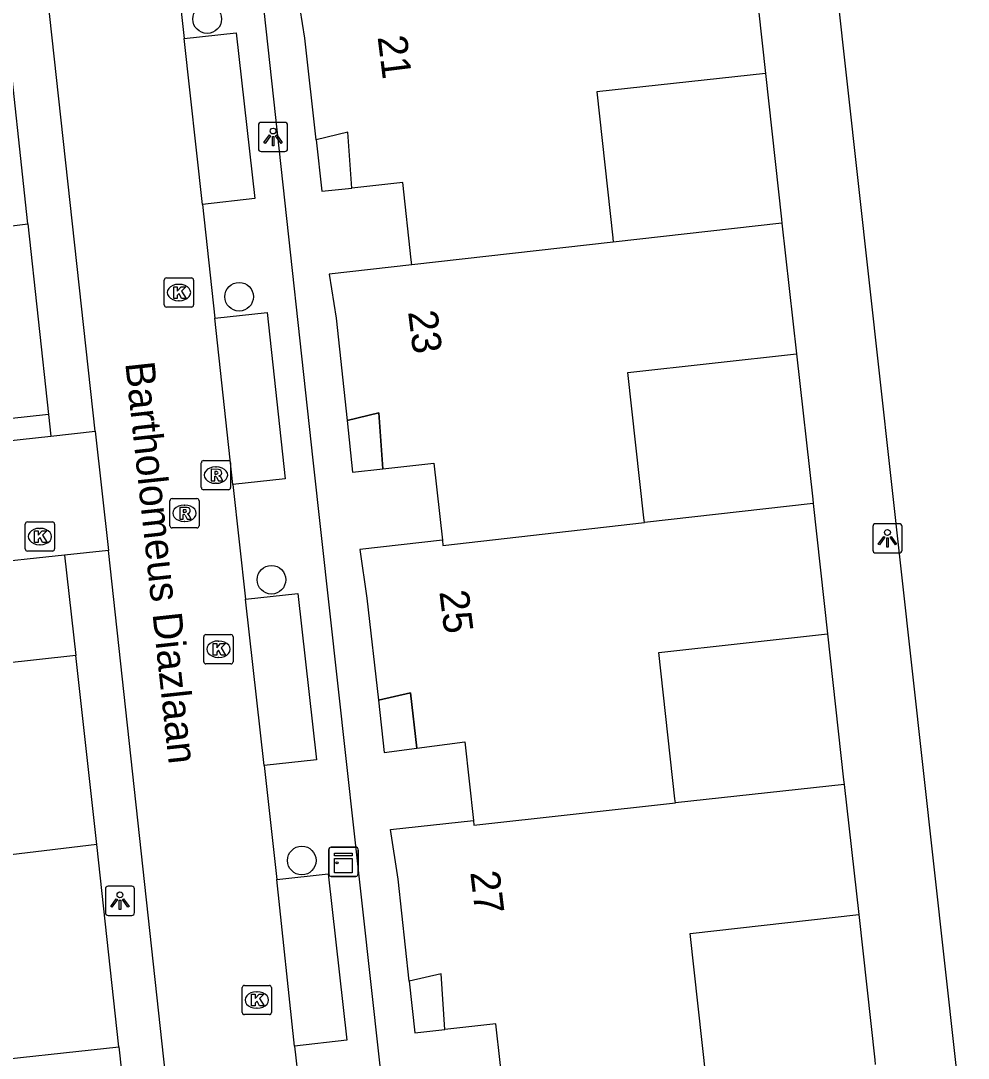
# Model space of a CAD drawing. Extents: x 161253 to 161848, y 384872 to 385383.
# Drawn here: x 161394.3 to 161426.67, y 385092.79 to 385128.26 of the extents above; entities that cross this region are included whole.
import ezdxf

# ---------------------------------------------------------------- set-up
doc = ezdxf.new("R2010")
doc.units = 0
for name, color, linetype in [('IMGEO_Boom', 7, 'Continuous'), ('IMGEO_Kast', 7, 'Continuous'), ('IMGEO_Kolk', 7, 'Continuous'), ('IMGEO_Lichtpunt', 7, 'Continuous'), ('IMGEO_Muur', 7, 'Continuous'), ('IMGEO_Openbare_ruimte_label', 7, 'Continuous'), ('IMGEO_Pand', 7, 'Continuous'), ('IMGEO_Pand_nummerreeks', 7, 'Continuous'), ('IMGEO_Pand_overbouw', 7, 'Continuous'), ('IMGEO_Rijbaan_lokaal_open', 7, 'Continuous'), ('IMGEO_Rioolput', 7, 'Continuous'), ('IMGEO_Voetpad_open', 7, 'Continuous')]:
    doc.layers.add(name, color=color, linetype=linetype)

msp = doc.modelspace()

# ---------------------------------------------------------------- linework, layer by layer
at = {"layer": 'IMGEO_Boom'}
for centre in [(161400.667, 385128.316), (161401.759, 385118.823), (161402.864, 385109.147), (161403.9, 385099.548)]:
    msp.add_circle(centre, 0.489, dxfattribs=at)
at = {"layer": 'IMGEO_Kast'}
for p, q in [((161404.825, 385099.08), (161404.825, 385099.921)), ((161404.825, 385099.921), (161404.825, 385099.08)), ((161404.9, 385100.005), (161405.741, 385100.005)), ((161405.741, 385100.005), (161404.9, 385100.005)), ((161405.825, 385099.93), (161405.825, 385099.089)), ((161405.825, 385099.089), (161405.825, 385099.93)), ((161405.75, 385099.005), (161404.909, 385099.005)), ((161404.909, 385099.005), (161405.75, 385099.005))]:
    msp.add_line(p, q, dxfattribs=at)
for points in [[(161405.02, 385099.795), (161405.62, 385099.795), (161405.62, 385099.71), (161405.02, 385099.71), (161405.02, 385099.795)], [(161405.02, 385099.62), (161405.62, 385099.62), (161405.62, 385099.131), (161405.02, 385099.131), (161405.02, 385099.62)]]:
    msp.add_lwpolyline(points, dxfattribs=at)
msp.add_circle((161405.104, 385099.469), 0.0377, dxfattribs=at)
for centre, start, end in [((161404.903, 385099.927), 92.4484, 184.2845), ((161404.903, 385099.927), 92.4484, 184.2845), ((161405.747, 385099.927), 2.4484, 94.2845), ((161405.747, 385099.927), 2.4484, 94.2845), ((161404.903, 385099.083), 182.4484, 274.2845), ((161404.903, 385099.083), 182.4484, 274.2845), ((161405.747, 385099.083), 272.4484, 4.2845), ((161405.747, 385099.083), 272.4484, 4.2845)]:
    msp.add_arc(centre, 0.0779, start, end, dxfattribs=at)
at = {"layer": 'IMGEO_Kolk'}
for p, q in [((161399.201, 385118.542), (161399.201, 385119.394)), ((161399.276, 385119.468), (161400.128, 385119.468)), ((161400.202, 385119.394), (161400.202, 385118.542)), ((161399.689, 385119.248), (161399.714, 385119.248)), ((161399.712, 385118.688), (161399.687, 385118.688)), ((161400.128, 385118.468), (161399.276, 385118.468)), ((161394.45, 385110.199), (161394.45, 385111.051)), ((161394.525, 385111.125), (161395.377, 385111.125)), ((161394.938, 385110.905), (161394.963, 385110.905)), ((161395.451, 385111.051), (161395.451, 385110.199)), ((161394.961, 385110.345), (161394.936, 385110.345)), ((161395.377, 385110.125), (161394.525, 385110.125)), ((161400.551, 385106.346), (161400.551, 385107.198)), ((161400.626, 385107.272), (161401.478, 385107.272)), ((161401.039, 385107.052), (161401.064, 385107.052)), ((161401.552, 385107.198), (161401.552, 385106.346)), ((161401.478, 385106.272), (161400.626, 385106.272)), ((161401.062, 385106.492), (161401.037, 385106.492)), ((161401.939, 385095.278), (161402.791, 385095.278)), ((161401.864, 385094.352), (161401.864, 385095.204)), ((161402.352, 385095.058), (161402.377, 385095.058)), ((161402.865, 385095.204), (161402.865, 385094.352)), ((161402.791, 385094.278), (161401.939, 385094.278)), ((161402.375, 385094.498), (161402.35, 385094.498))]:
    msp.add_line(p, q, dxfattribs=at)
for points in [[(161399.201, 385118.542), (161399.201, 385119.394)], [(161399.276, 385119.468), (161400.128, 385119.468)], [(161400.202, 385119.394), (161400.202, 385118.542)], [(161399.522, 385119.168), (161399.645, 385119.168), (161399.645, 385119.017), (161399.775, 385119.168), (161399.939, 385119.168), (161399.793, 385119.017), (161399.946, 385118.768), (161399.794, 385118.768), (161399.709, 385118.932), (161399.645, 385118.865), (161399.645, 385118.768), (161399.522, 385118.768), (161399.522, 385119.168)], [(161400.128, 385118.468), (161399.276, 385118.468)], [(161394.45, 385110.199), (161394.45, 385111.051)], [(161394.525, 385111.125), (161395.377, 385111.125)], [(161395.451, 385111.051), (161395.451, 385110.199)], [(161394.771, 385110.825), (161394.894, 385110.825), (161394.894, 385110.674), (161395.024, 385110.825), (161395.188, 385110.825), (161395.042, 385110.674), (161395.195, 385110.425), (161395.043, 385110.425), (161394.958, 385110.589), (161394.894, 385110.522), (161394.894, 385110.425), (161394.771, 385110.425), (161394.771, 385110.825)], [(161395.377, 385110.125), (161394.525, 385110.125)], [(161400.551, 385106.346), (161400.551, 385107.198)], [(161400.626, 385107.272), (161401.478, 385107.272)], [(161400.872, 385106.972), (161400.995, 385106.972), (161400.995, 385106.821), (161401.125, 385106.972), (161401.289, 385106.972), (161401.143, 385106.821), (161401.296, 385106.572), (161401.144, 385106.572), (161401.059, 385106.736), (161400.995, 385106.669), (161400.995, 385106.572), (161400.872, 385106.572), (161400.872, 385106.972)], [(161401.552, 385107.198), (161401.552, 385106.346)], [(161401.478, 385106.272), (161400.626, 385106.272)], [(161401.939, 385095.278), (161402.791, 385095.278)], [(161401.864, 385094.352), (161401.864, 385095.204)], [(161402.185, 385094.978), (161402.308, 385094.978), (161402.308, 385094.827), (161402.438, 385094.978), (161402.602, 385094.978), (161402.456, 385094.827), (161402.609, 385094.578), (161402.457, 385094.578), (161402.372, 385094.742), (161402.308, 385094.675), (161402.308, 385094.578), (161402.185, 385094.578), (161402.185, 385094.978)], [(161402.865, 385095.204), (161402.865, 385094.352)], [(161402.791, 385094.278), (161401.939, 385094.278)]]:
    msp.add_lwpolyline(points, dxfattribs=at)
for centre, start, end in [((161399.278, 385119.392), 91.552, 178.448), ((161399.278, 385119.392), 91.552, 178.448), ((161400.126, 385119.392), 1.552, 88.448), ((161400.126, 385119.392), 1.552, 88.448), ((161399.278, 385118.544), 181.552, 268.448), ((161399.278, 385118.544), 181.552, 268.448), ((161400.126, 385118.544), 271.552, 358.448), ((161400.126, 385118.544), 271.552, 358.448), ((161394.527, 385111.049), 91.552, 178.448), ((161394.527, 385111.049), 91.552, 178.448), ((161395.375, 385111.049), 1.552, 88.448), ((161395.375, 385111.049), 1.552, 88.448), ((161394.527, 385110.201), 181.552, 268.448), ((161394.527, 385110.201), 181.552, 268.448), ((161395.375, 385110.201), 271.552, 358.448), ((161395.375, 385110.201), 271.552, 358.448), ((161400.628, 385107.196), 91.552, 178.448), ((161400.628, 385107.196), 91.552, 178.448), ((161401.476, 385107.196), 1.552, 88.448), ((161401.476, 385107.196), 1.552, 88.448), ((161400.628, 385106.348), 181.552, 268.448), ((161400.628, 385106.348), 181.552, 268.448), ((161401.476, 385106.348), 271.552, 358.448), ((161401.476, 385106.348), 271.552, 358.448), ((161401.941, 385095.202), 91.552, 178.448), ((161401.941, 385095.202), 91.552, 178.448), ((161402.789, 385095.202), 1.552, 88.448), ((161402.789, 385095.202), 1.552, 88.448), ((161401.941, 385094.354), 181.552, 268.448), ((161401.941, 385094.354), 181.552, 268.448), ((161402.789, 385094.354), 271.552, 358.448), ((161402.789, 385094.354), 271.552, 358.448)]:
    msp.add_arc(centre, 0.0765, start, end, dxfattribs=at)
for centre, major_axis, ratio, start_param, end_param in [((161399.688, 385118.968), (-0.387, 0.002), 0.722429, 4.712389, 7.853982), ((161399.713, 385118.968), (-0.39, 0.002), 0.717154, 1.570796, 4.712389), ((161394.937, 385110.625), (-0.387, 0.002), 0.722429, 4.712389, 7.853982), ((161394.962, 385110.625), (-0.39, 0.002), 0.717154, 1.570796, 4.712389), ((161401.038, 385106.772), (-0.387, 0.002), 0.722429, 4.712389, 7.853982), ((161401.063, 385106.772), (-0.39, 0.002), 0.717154, 1.570796, 4.712389), ((161402.351, 385094.778), (-0.387, 0.002), 0.722429, 4.712389, 7.853982), ((161402.376, 385094.778), (-0.39, 0.002), 0.717154, 1.570796, 4.712389)]:
    msp.add_ellipse(centre, major_axis=major_axis, ratio=ratio, start_param=start_param, end_param=end_param, dxfattribs=at)
at = {"layer": 'IMGEO_Lichtpunt'}
for p, q in [((161402.418, 385124.691), (161402.418, 385123.884)), ((161402.418, 385124.691), (161402.418, 385123.884)), ((161403.32, 385124.786), (161402.512, 385124.786)), ((161403.32, 385124.786), (161402.512, 385124.786)), ((161403.414, 385123.884), (161403.414, 385124.691)), ((161403.414, 385123.884), (161403.414, 385124.691)), ((161402.512, 385123.79), (161403.32, 385123.79)), ((161402.512, 385123.79), (161403.32, 385123.79)), ((161423.415, 385110.967), (161423.415, 385110.16)), ((161423.415, 385110.967), (161423.415, 385110.16)), ((161424.317, 385111.062), (161423.509, 385111.062)), ((161424.317, 385111.062), (161423.509, 385111.062)), ((161424.411, 385110.16), (161424.411, 385110.967)), ((161424.411, 385110.16), (161424.411, 385110.967)), ((161423.509, 385110.066), (161424.317, 385110.066)), ((161423.509, 385110.066), (161424.317, 385110.066)), ((161397.188, 385098.574), (161397.188, 385097.767)), ((161397.188, 385098.574), (161397.188, 385097.767)), ((161398.09, 385098.669), (161397.282, 385098.669)), ((161398.09, 385098.669), (161397.282, 385098.669)), ((161398.184, 385097.767), (161398.184, 385098.574)), ((161398.184, 385097.767), (161398.184, 385098.574)), ((161397.282, 385097.673), (161398.09, 385097.673)), ((161397.282, 385097.673), (161398.09, 385097.673))]:
    msp.add_line(p, q, dxfattribs=at)
for points in [[(161402.792, 385124.355), (161402.831, 385124.327), (161402.643, 385124.065), (161402.605, 385124.092), (161402.792, 385124.355)], [(161403.004, 385124.327), (161403.042, 385124.354), (161403.229, 385124.092), (161403.19, 385124.064), (161403.004, 385124.327)], [(161402.894, 385124.307), (161402.941, 385124.307), (161402.941, 385123.985), (161402.894, 385123.985), (161402.894, 385124.307)], [(161423.789, 385110.631), (161423.828, 385110.603), (161423.64, 385110.341), (161423.602, 385110.368), (161423.789, 385110.631)], [(161423.891, 385110.583), (161423.938, 385110.583), (161423.938, 385110.261), (161423.891, 385110.261), (161423.891, 385110.583)], [(161424.001, 385110.603), (161424.039, 385110.63), (161424.226, 385110.368), (161424.187, 385110.34), (161424.001, 385110.603)], [(161397.562, 385098.238), (161397.601, 385098.21), (161397.413, 385097.948), (161397.375, 385097.975), (161397.562, 385098.238)], [(161397.664, 385098.19), (161397.711, 385098.19), (161397.711, 385097.868), (161397.664, 385097.868), (161397.664, 385098.19)], [(161397.774, 385098.21), (161397.812, 385098.237), (161397.999, 385097.975), (161397.96, 385097.947), (161397.774, 385098.21)]]:
    msp.add_lwpolyline(points, dxfattribs=at)
for centre in [(161402.917, 385124.489), (161423.914, 385110.765), (161397.687, 385098.372)]:
    msp.add_circle(centre, 0.0994, dxfattribs=at)
for centre, start, end in [((161402.512, 385124.691), 90, 180), ((161402.512, 385124.691), 90, 180), ((161403.32, 385124.691), 0, 90), ((161403.32, 385124.691), 0, 90), ((161402.512, 385123.884), 180, 270), ((161402.512, 385123.884), 180, 270), ((161403.32, 385123.884), 270, 0), ((161403.32, 385123.884), 270, 360), ((161423.509, 385110.967), 90, 180), ((161423.509, 385110.967), 90, 180), ((161424.317, 385110.967), 0, 90), ((161424.317, 385110.967), 0, 90), ((161423.509, 385110.16), 180, 270), ((161423.509, 385110.16), 180, 270), ((161424.317, 385110.16), 270, 0), ((161424.317, 385110.16), 270, 360), ((161397.282, 385098.574), 90, 180), ((161397.282, 385098.574), 90, 180), ((161398.09, 385098.574), 0, 90), ((161398.09, 385098.574), 0, 90), ((161397.282, 385097.767), 180, 270), ((161397.282, 385097.767), 180, 270), ((161398.09, 385097.767), 270, 0), ((161398.09, 385097.767), 270, 360)]:
    msp.add_arc(centre, 0.0946, start, end, dxfattribs=at)
at = {"layer": 'IMGEO_Muur'}
for points in [[(161419.742, 385126.455), (161420.294, 385121.479)], [(161420.805, 385116.873), (161421.359, 385111.903)], [(161421.868, 385107.299), (161422.416, 385102.31)], [(161422.935, 385097.699), (161423.48, 385092.73)]]:
    msp.add_lwpolyline(points, dxfattribs=at)
at = {"layer": 'IMGEO_Pand'}
for points in [[(161419.253, 385130.924), (161419.742, 385126.455)], [(161407.658, 385119.915), (161407.639, 385120.085), (161407.351, 385122.726), (161405.614, 385122.54), (161405.476, 385124.448), (161404.388, 385124.194), (161404.007, 385127.67), (161403.765, 385129.179), (161406.599, 385129.498)], [(161394.539, 385121.312), (161393.793, 385128.224)], [(161419.742, 385126.455), (161413.977, 385125.824), (161414.529, 385120.839), (161414.546, 385120.689)], [(161384.809, 385120.215), (161385.166, 385117.386), (161386.679, 385117.627), (161390.161, 385117.991), (161389.894, 385119.087), (161391.5, 385119.185), (161391.817, 385119.216), (161391.621, 385120.955), (161394.539, 385121.312)], [(161420.31, 385121.337), (161414.546, 385120.689)], [(161420.31, 385121.337), (161420.805, 385116.873)], [(161414.546, 385120.689), (161407.658, 385119.915)], [(161407.658, 385119.915), (161404.831, 385119.597), (161405.076, 385118.086), (161405.446, 385114.591), (161406.536, 385114.86), (161406.667, 385112.944), (161408.407, 385113.135), (161408.71, 385110.499)], [(161415.612, 385111.1), (161415.594, 385111.266), (161415.041, 385116.233), (161420.805, 385116.873)], [(161421.376, 385111.751), (161415.612, 385111.1)], [(161421.376, 385111.751), (161421.868, 385107.299)], [(161408.71, 385110.499), (161408.722, 385110.322), (161415.612, 385111.1)], [(161408.71, 385110.499), (161405.881, 385110.186), (161406.128, 385108.519), (161406.519, 385105.031), (161407.614, 385105.276), (161407.835, 385103.389), (161409.471, 385103.601), (161409.768, 385100.918)], [(161416.669, 385101.517), (161416.653, 385101.662), (161416.103, 385106.662), (161421.868, 385107.299)], [(161396.893, 385100.095), (161393.957, 385099.746), (161393.768, 385101.507), (161393.446, 385101.462), (161391.863, 385101.222), (161391.885, 385102.341), (161388.402, 385101.946), (161386.833, 385101.856), (161387.099, 385099.013)], [(161422.434, 385102.151), (161416.669, 385101.517)], [(161422.434, 385102.151), (161422.935, 385097.699)], [(161409.768, 385100.918), (161409.78, 385100.759), (161416.669, 385101.517)], [(161410.827, 385091.323), (161410.527, 385093.963), (161408.788, 385093.771), (161408.66, 385095.676), (161407.569, 385095.426), (161407.196, 385098.915), (161406.937, 385100.612), (161409.768, 385100.918)], [(161397.643, 385093.177), (161396.893, 385100.095)], [(161417.733, 385091.926), (161417.716, 385092.079), (161417.171, 385097.05), (161422.935, 385097.699)], [(161393.106, 385086.007), (161392.383, 385092.607), (161397.643, 385093.177)]]:
    msp.add_lwpolyline(points, dxfattribs=at)
at = {"layer": 'IMGEO_Pand_overbouw'}
for points in [[(161405.476, 385124.448), (161404.388, 385124.194), (161404.581, 385122.429), (161405.614, 385122.54)], [(161406.536, 385114.86), (161405.446, 385114.591), (161405.632, 385112.83), (161406.667, 385112.944)], [(161407.614, 385105.276), (161406.519, 385105.031), (161406.719, 385103.244), (161407.835, 385103.389)], [(161408.66, 385095.676), (161407.569, 385095.426), (161407.758, 385093.657), (161408.788, 385093.771)]]:
    msp.add_lwpolyline(points, close=True, dxfattribs=at)
at = {"layer": 'IMGEO_Rijbaan_lokaal_open'}
for points in [[(161396.837, 385114.227), (161392.01, 385158.338), (161387.494, 385157.833)], [(161399.442, 385131.564), (161399.875, 385127.654)], [(161400.502, 385121.982), (161399.875, 385127.654)], [(161400.502, 385121.982), (161400.927, 385118.092)], [(161401.538, 385112.4), (161400.927, 385118.092)], [(161347.74, 385108.882), (161395.323, 385114.062)], [(161395.323, 385114.062), (161396.837, 385114.227)], [(161396.837, 385114.227), (161397.29, 385110.152)], [(161401.538, 385112.4), (161401.979, 385108.485)], [(161397.29, 385110.152), (161395.787, 385109.99)], [(161402.132, 385065.615), (161397.29, 385110.152)], [(161395.787, 385109.99), (161392.803, 385109.668)], [(161402.612, 385102.792), (161401.979, 385108.485)], [(161402.612, 385102.792), (161403.051, 385098.895)], [(161403.65, 385093.205), (161403.051, 385098.895)], [(161403.65, 385093.205), (161404.091, 385089.305)]]:
    msp.add_lwpolyline(points, dxfattribs=at)
at = {"layer": 'IMGEO_Rioolput'}
for p, q in [((161400.467, 385112.298), (161400.467, 385113.15)), ((161400.542, 385113.224), (161401.394, 385113.224)), ((161400.955, 385113.004), (161400.98, 385113.004)), ((161401.468, 385113.15), (161401.468, 385112.298)), ((161400.978, 385112.444), (161400.953, 385112.444)), ((161399.465, 385111.92), (161400.317, 385111.92)), ((161401.394, 385112.224), (161400.542, 385112.224)), ((161399.39, 385110.994), (161399.39, 385111.846)), ((161399.878, 385111.7), (161399.903, 385111.7)), ((161400.391, 385111.846), (161400.391, 385110.994)), ((161400.317, 385110.92), (161399.465, 385110.92)), ((161399.901, 385111.14), (161399.876, 385111.14))]:
    msp.add_line(p, q, dxfattribs=at)
for points in [[(161400.467, 385112.298), (161400.467, 385113.15)], [(161400.542, 385113.224), (161401.394, 385113.224)], [(161401.468, 385113.15), (161401.468, 385112.298)], [(161401.056, 385112.922), (161400.804, 385112.924), (161400.804, 385112.524)], [(161400.804, 385112.524), (161400.928, 385112.524), (161400.928, 385112.686), (161400.939, 385112.686)], [(161400.982, 385112.843), (161400.928, 385112.843), (161400.928, 385112.762)], [(161400.928, 385112.762), (161400.98, 385112.762)], [(161400.986, 385112.657), (161401.057, 385112.524), (161401.197, 385112.524), (161401.132, 385112.65)], [(161399.465, 385111.92), (161400.317, 385111.92)], [(161401.394, 385112.224), (161400.542, 385112.224)], [(161399.39, 385110.994), (161399.39, 385111.846)], [(161399.979, 385111.618), (161399.727, 385111.62), (161399.727, 385111.22)], [(161400.391, 385111.846), (161400.391, 385110.994)], [(161399.727, 385111.22), (161399.851, 385111.22), (161399.851, 385111.382), (161399.862, 385111.382)], [(161399.905, 385111.539), (161399.851, 385111.539), (161399.851, 385111.458)], [(161399.851, 385111.458), (161399.903, 385111.458)], [(161399.909, 385111.353), (161399.98, 385111.22), (161400.12, 385111.22), (161400.055, 385111.346)], [(161400.317, 385110.92), (161399.465, 385110.92)]]:
    msp.add_lwpolyline(points, dxfattribs=at)
for centre, radius, start, end in [((161400.544, 385113.148), 0.0765, 91.552, 178.448), ((161400.544, 385113.148), 0.0765, 91.552, 178.448), ((161401.392, 385113.148), 0.0765, 1.552, 88.448), ((161401.392, 385113.148), 0.0765, 1.552, 88.448), ((161400.938, 385112.633), 0.0533, 26.0293, 88.6989), ((161400.964, 385112.951), 0.19, 274.7715, 282.9687), ((161400.988, 385112.747), 0.0964, 77.0061, 93.1865), ((161401.002, 385112.804), 0.0378, 276.6634, 79.6772), ((161401.055, 385112.812), 0.109, 350.3612, 89.416), ((161401.053, 385112.812), 0.112, 277.5842, 350.9817), ((161401.037, 385112.597), 0.108, 29.5134, 73.7905), ((161400.544, 385112.3), 0.0765, 181.552, 268.448), ((161400.544, 385112.3), 0.0765, 181.552, 268.448), ((161401.392, 385112.3), 0.0765, 271.552, 358.448), ((161401.392, 385112.3), 0.0765, 271.552, 358.448), ((161399.467, 385111.844), 0.0765, 91.552, 178.448), ((161399.467, 385111.844), 0.0765, 91.552, 178.448), ((161400.315, 385111.844), 0.0765, 1.552, 88.448), ((161400.315, 385111.844), 0.0765, 1.552, 88.448), ((161399.978, 385111.508), 0.109, 350.3612, 89.416), ((161399.861, 385111.329), 0.0533, 26.0293, 88.6989), ((161399.887, 385111.647), 0.19, 274.7715, 282.9687), ((161399.911, 385111.443), 0.0964, 77.0061, 93.1865), ((161399.925, 385111.5), 0.0378, 276.6634, 79.6772), ((161399.976, 385111.508), 0.112, 277.5842, 350.9817), ((161399.96, 385111.293), 0.108, 29.5134, 73.7905), ((161399.467, 385110.996), 0.0765, 181.552, 268.448), ((161399.467, 385110.996), 0.0765, 181.552, 268.448), ((161400.315, 385110.996), 0.0765, 271.552, 358.448), ((161400.315, 385110.996), 0.0765, 271.552, 358.448)]:
    msp.add_arc(centre, radius, start, end, dxfattribs=at)
for centre, major_axis, ratio, start_param, end_param in [((161400.954, 385112.724), (-0.387, 0.002), 0.722429, 4.712389, 7.853982), ((161400.979, 385112.724), (-0.39, 0.002), 0.717154, 1.570796, 4.712389), ((161399.877, 385111.42), (-0.387, 0.002), 0.722429, 4.712389, 7.853982), ((161399.902, 385111.42), (-0.39, 0.002), 0.717154, 1.570796, 4.712389)]:
    msp.add_ellipse(centre, major_axis=major_axis, ratio=ratio, start_param=start_param, end_param=end_param, dxfattribs=at)
at = {"layer": 'IMGEO_Voetpad_open'}
for points in [[(161432.136, 385084.473), (161427.209, 385083.967), (161426.978, 385086.052), (161418.12, 385166.146)], [(161409.372, 385067.287), (161404.29, 385113.233), (161399.419, 385158.012), (161400.562, 385158.132)], [(161399.875, 385127.654), (161401.654, 385127.852), (161402.295, 385122.182), (161400.502, 385121.982)], [(161419.742, 385126.455), (161420.294, 385121.479), (161420.31, 385121.337)], [(161394.539, 385121.312), (161395.24, 385114.796)], [(161400.927, 385118.092), (161402.712, 385118.285), (161403.335, 385112.594), (161401.538, 385112.4)], [(161420.805, 385116.873), (161421.359, 385111.903), (161421.376, 385111.751)], [(161395.24, 385114.796), (161347.043, 385109.527)], [(161395.24, 385114.796), (161395.323, 385114.062)], [(161395.787, 385109.99), (161396.177, 385106.561)], [(161401.979, 385108.485), (161403.77, 385108.679), (161404.401, 385102.989), (161402.612, 385102.792)], [(161421.868, 385107.299), (161422.416, 385102.31), (161422.434, 385102.151)], [(161396.177, 385106.561), (161347.958, 385101.247)], [(161396.893, 385100.095), (161396.177, 385106.561)], [(161403.051, 385098.895), (161404.806, 385099.088), (161405.441, 385093.409), (161403.65, 385093.205)], [(161422.935, 385097.699), (161423.48, 385092.73), (161423.497, 385092.578)], [(161397.643, 385093.177), (161399.089, 385079.976)]]:
    msp.add_lwpolyline(points, dxfattribs=at)

# ---------------------------------------------------------------- texts
at = {"layer": 'IMGEO_Openbare_ruimte_label'}
msp.add_text('Bartholomeus Diazlaan', height=1, rotation=276.201, dxfattribs=at).set_placement((161397.865, 385116.557))
at = {"layer": 'IMGEO_Pand_nummerreeks'}
for s, rotation, p in [('21', 277.1217, (161406.489, 385127.706)), ('23', 276.9727, (161407.531, 385118.309)), ('25', 277.0529, (161408.599, 385108.739)), ('27', 276.9498, (161409.655, 385099.145))]:
    msp.add_text(s, height=1, rotation=rotation, dxfattribs=at).set_placement(p)

doc.saveas('drawing.dxf')
